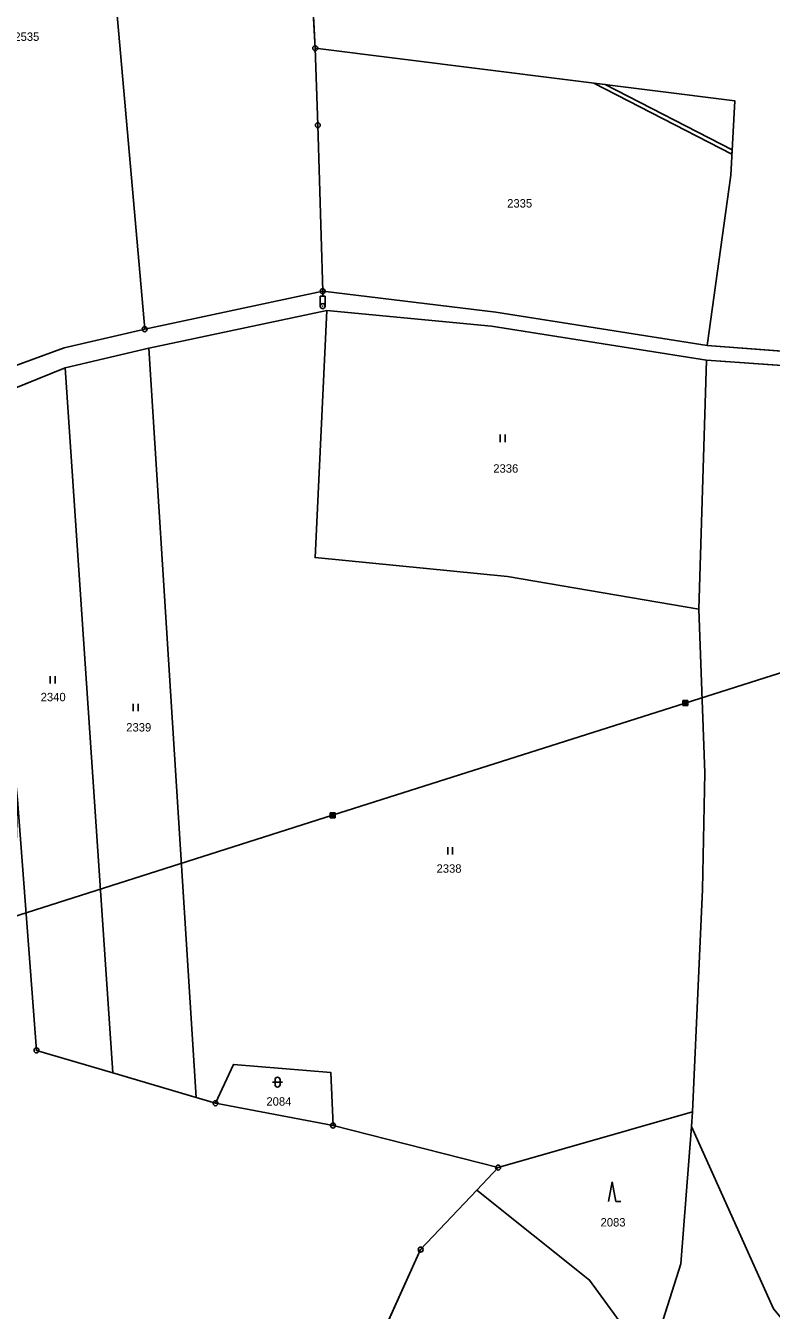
# Model space of a CAD drawing. Extents: x -689422 to -685210, y -987725 to -982160.
# Drawn here: x -688114.9 to -687963.9, y -985398.5 to -985138.3 of the extents above; entities that cross this region are included whole.
import ezdxf

# ---------------------------------------------------------------- set-up
doc = ezdxf.new("R2010")
doc.units = 0
for name, color, linetype in [('KN_Hranice_parcel', 7, 'Continuous'), ('KN_Parcelni cisla', 7, 'Continuous'), ('KN_Polygon parcely', 7, 'Continuous'), ('KN_Pozemkove predmety', 7, 'Continuous'), ('KN_POZEMKY_LESNI POZEMEK', 7, 'Continuous'), ('KN_POZEMKY_ORNA PUDA', 7, 'Continuous'), ('KN_POZEMKY_OSTATNI PLOCHA', 7, 'Continuous'), ('KN_POZEMKY_TTP', 7, 'Continuous'), ('KN_VYUZITI_17_ostatni plocha_ostatni komunikace', 7, 'Continuous'), ('KN_VYUZITI_27_ostatni plocha_neplodna puda', 7, 'Continuous'), ('KN_Věcná břemena k části', 7, 'Continuous'), ('KN_Značky bodu BP', 7, 'Continuous'), ('KN_Značky kultur', 7, 'Continuous')]:
    doc.layers.add(name, color=color, linetype=linetype)

msp = doc.modelspace()

# ---------------------------------------------------------------- linework, layer by layer
at = {"layer": 'KN_Hranice_parcel'}
for p, q in [((-688058.44, -985104.36), (-688056.3, -985142.87)), ((-688054.78, -985192.09), (-688090.83, -985199.79)), ((-688090.02, -985203.6), (-688053.94, -985196)), ((-688106.9, -985207.58), (-688090.02, -985203.6)), ((-688090.02, -985203.6), (-688080.38, -985355.43)), ((-687977.1, -985206.05), (-687978.61, -985256.47)), ((-688127.01, -985215.71), (-688106.9, -985207.58)), ((-688106.9, -985207.58), (-688097.3, -985350.44)), ((-688097.3, -985350.44), (-688080.38, -985355.43)), ((-688080.38, -985355.43), (-688076.49, -985356.58)), ((-688076.49, -985356.58), (-688052.69, -985361.11)), ((-688019.27, -985369.61), (-687979.9, -985358.31)), ((-687979.9, -985358.31), (-687980.13, -985361.3)), ((-688052.69, -985361.11), (-688019.27, -985369.61)), ((-688019.27, -985369.61), (-688023.59, -985374.19)), ((-688000.74, -985392.41), (-688023.59, -985374.19)), ((-687993.48, -985402.39), (-688000.74, -985392.41))]:
    msp.add_line(p, q, dxfattribs=at)
for points in [[(-688090.83, -985199.79), (-688096.64, -985133.05), (-688101.54, -985049.6)], [(-688056.3, -985142.87), (-687971.31, -985153.54), (-687972.15, -985168.6), (-687976.96, -985203.07)], [(-688056.3, -985142.87), (-688055.77, -985158.47), (-688054.78, -985192.09)], [(-687976.96, -985203.07), (-688019.75, -985196.36), (-688054.78, -985192.09)], [(-688053.94, -985196), (-688056.34, -985246.05), (-688017.38, -985249.86), (-687978.61, -985256.47)], [(-688053.94, -985196), (-688020.59, -985199.19), (-687977.1, -985206.05)], [(-688090.83, -985199.79), (-688107.16, -985203.53), (-688125.4, -985210.22)], [(-687891.19, -985213.52), (-687920.91, -985204.87), (-687933.06, -985204.13), (-687954.78, -985204.79), (-687976.96, -985203.07)], [(-687891.73, -985216.23), (-687921.95, -985207.93), (-687933.44, -985207.15), (-687954.97, -985207.64), (-687977.1, -985206.05)], [(-687978.61, -985256.47), (-687977.44, -985289.64), (-687977.85, -985313.31), (-687979.9, -985358.31)], [(-688116.59, -985295.07), (-688112.74, -985345.88), (-688097.3, -985350.44)], [(-688052.69, -985361.11), (-688053.15, -985350.34), (-688072.87, -985348.71), (-688076.49, -985356.58)], [(-687980.13, -985361.3), (-687982.26, -985389.13), (-687988.59, -985409.1)], [(-687980.13, -985361.3), (-687963.48, -985398.25), (-687941.16, -985425.07)], [(-688023.59, -985374.19), (-688034.95, -985386.23), (-688043.57, -985405.26), (-688053.66, -985437.92), (-688078.03, -985506.51)]]:
    msp.add_lwpolyline(points, dxfattribs=at)
at = {"layer": 'KN_Polygon parcely'}
for points in [[(-687971.31, -985153.54), (-687972.15, -985168.6), (-687976.96, -985203.07), (-687954.78, -985204.79), (-687933.06, -985204.13), (-687920.91, -985204.87), (-687891.19, -985213.52), (-687880.52, -985142.35), (-687877.32, -985099.51), (-687865.57, -985059.05), (-687846.61, -985008.56), (-687923.44, -984968.56), (-687938.27, -984962.66), (-687951.09, -984960.09), (-687969.67, -985019.07), (-687973.42, -985046.27), (-687970.54, -985067.74), (-687968.9, -985094.24), (-687969.4, -985118.12), (-688058.44, -985104.36), (-688056.3, -985142.87)], [(-688119.03, -985049.97), (-688129.53, -985107.03), (-688135, -985127.68), (-688136.81, -985131.46), (-688125.4, -985210.22), (-688107.16, -985203.53), (-688090.83, -985199.79), (-688096.64, -985133.05), (-688101.54, -985049.6)], [(-688090.83, -985199.79), (-688054.78, -985192.09), (-688055.77, -985158.47), (-688056.3, -985142.87), (-688058.44, -985104.36), (-688061.23, -985077.78), (-688064.3, -985051.99), (-688081.49, -985050.17), (-688101.54, -985049.6), (-688096.64, -985133.05)], [(-688055.77, -985158.47), (-688054.78, -985192.09), (-688019.75, -985196.36), (-687976.96, -985203.07), (-687972.15, -985168.6), (-687971.31, -985153.54), (-688056.3, -985142.87)], [(-687979.9, -985358.31), (-687977.85, -985313.31), (-687977.44, -985289.64), (-687978.61, -985256.47), (-688017.38, -985249.86), (-688056.34, -985246.05), (-688053.94, -985196), (-688090.02, -985203.6), (-688080.38, -985355.43), (-688076.49, -985356.58), (-688072.87, -985348.71), (-688053.15, -985350.34), (-688052.69, -985361.11), (-688019.27, -985369.61)], [(-687978.61, -985256.47), (-687977.1, -985206.05), (-688020.59, -985199.19), (-688053.94, -985196), (-688056.34, -985246.05), (-688017.38, -985249.86)], [(-688097.3, -985350.44), (-688080.38, -985355.43), (-688090.02, -985203.6), (-688106.9, -985207.58)], [(-687921.95, -985207.93), (-687933.44, -985207.15), (-687954.97, -985207.64), (-687977.1, -985206.05), (-687978.61, -985256.47), (-687977.44, -985289.64), (-687977.85, -985313.31), (-687979.9, -985358.31), (-687980.13, -985361.3), (-687963.48, -985398.25), (-687941.16, -985425.07), (-687933.58, -985402.07), (-687914.54, -985311.84), (-687891.73, -985216.23)], [(-688120.25, -985260.26), (-688116.59, -985295.07), (-688112.74, -985345.88), (-688097.3, -985350.44), (-688106.9, -985207.58), (-688127.01, -985215.71)], [(-688117.94, -985339.46), (-688117.58, -985358), (-688172.09, -985517.46), (-688164.48, -985537.87), (-688164.68, -985551.96), (-688143.55, -985563.59), (-688107.26, -985579.81), (-688098.45, -985557.71), (-688078.03, -985506.51), (-688053.66, -985437.92), (-688043.57, -985405.26), (-688034.95, -985386.23), (-688023.59, -985374.19), (-688019.27, -985369.61), (-688052.69, -985361.11), (-688076.49, -985356.58), (-688080.38, -985355.43), (-688097.3, -985350.44), (-688112.74, -985345.88), (-688116.59, -985295.07)], [(-688052.69, -985361.11), (-688053.15, -985350.34), (-688072.87, -985348.71), (-688076.49, -985356.58)], [(-688023.59, -985374.19), (-688000.74, -985392.41), (-687993.48, -985402.39), (-687988.59, -985409.1), (-687982.26, -985389.13), (-687980.13, -985361.3), (-687979.9, -985358.31), (-688019.27, -985369.61)], [(-687983.9, -985428.09), (-687977.9, -985420.03), (-687964.42, -985433.86), (-687976.45, -985456.42), (-687959.62, -985475.12), (-687943.65, -985460.48), (-687931.93, -985448.63), (-687944.1, -985427.38), (-687941.16, -985425.07), (-687963.48, -985398.25), (-687980.13, -985361.3), (-687982.26, -985389.13), (-687988.59, -985409.1)], [(-688034.95, -985386.23), (-688043.57, -985405.26), (-688053.66, -985437.92), (-688078.03, -985506.51), (-688073.26, -985507.74), (-688090.36, -985559.95), (-688098.45, -985557.71), (-688107.26, -985579.81), (-688118.23, -985605.82), (-688097.2, -985613.53), (-688090.01, -985615.86), (-688069.02, -985566.8), (-688081.55, -985562.39), (-688080.68, -985559.65), (-688052.26, -985568.21), (-688042.86, -985573.48), (-688024.15, -985521.96), (-688044.49, -985515.16), (-688023.71, -985460.48), (-688008.43, -985417.76), (-688005.35, -985411.06), (-687993.48, -985402.39), (-688000.74, -985392.41), (-688023.59, -985374.19)]]:
    msp.add_lwpolyline(points, close=True, dxfattribs=at)
msp.add_lwpolyline([(-687954.78, -985204.79), (-687976.96, -985203.07), (-688019.75, -985196.36), (-688054.78, -985192.09), (-688090.83, -985199.79), (-688107.16, -985203.53), (-688125.4, -985210.22), (-688129.33, -985211.65), (-688174.57, -985295.43), (-688206.76, -985314.33), (-688221.21, -985317.65), (-688227.07, -985328.27), (-688218.55, -985320.97), (-688201.52, -985315.68), (-688171.85, -985297.34), (-688129.38, -985223.29), (-688127.01, -985215.71), (-688106.9, -985207.58), (-688090.02, -985203.6), (-688053.94, -985196), (-688020.59, -985199.19), (-687977.1, -985206.05), (-687954.97, -985207.64)], dxfattribs=at)
at = {"layer": 'KN_Pozemkove predmety'}
for p, q in [((-688055.28, -985193.11), (-688054.28, -985193.11)), ((-688055.28, -985195.11), (-688055.28, -985193.11)), ((-688054.78, -985193.11), (-688054.78, -985192.11)), ((-688054.28, -985195.11), (-688054.28, -985193.11)), ((-687981.36, -985275.53), (-687928.83, -985258.76)), ((-688052.79, -985298.24), (-687981.36, -985275.53)), ((-687981.86, -985275.03), (-687980.86, -985275.03)), ((-687981.86, -985276.03), (-687981.86, -985275.03)), ((-687981.86, -985275.23), (-687980.86, -985275.23)), ((-687981.86, -985275.43), (-687980.86, -985275.43)), ((-687981.86, -985275.63), (-687980.86, -985275.63)), ((-687981.86, -985275.83), (-687980.86, -985275.83)), ((-687981.86, -985276.03), (-687980.86, -985276.03)), ((-687981.66, -985276.03), (-687981.66, -985275.03)), ((-687981.46, -985276.03), (-687981.46, -985275.03)), ((-687981.26, -985276.03), (-687981.26, -985275.03)), ((-687981.06, -985276.03), (-687981.06, -985275.03)), ((-687980.86, -985276.03), (-687980.86, -985275.03)), ((-688143.01, -985326.95), (-688052.79, -985298.24)), ((-688053.29, -985297.74), (-688052.29, -985297.74)), ((-688053.29, -985298.74), (-688053.29, -985297.74)), ((-688053.29, -985297.94), (-688052.29, -985297.94)), ((-688053.29, -985298.14), (-688052.29, -985298.14)), ((-688053.29, -985298.34), (-688052.29, -985298.34)), ((-688053.29, -985298.54), (-688052.29, -985298.54)), ((-688053.29, -985298.74), (-688052.29, -985298.74)), ((-688053.09, -985298.74), (-688053.09, -985297.74)), ((-688052.89, -985298.74), (-688052.89, -985297.74)), ((-688052.69, -985298.74), (-688052.69, -985297.74)), ((-688052.49, -985298.74), (-688052.49, -985297.74)), ((-688052.29, -985298.74), (-688052.29, -985297.74))]:
    msp.add_line(p, q, dxfattribs=at)
for radius in [0.5, 0.0303]:
    msp.add_circle((-688054.78, -985195.11), radius, dxfattribs=at)
at = {"layer": 'KN_POZEMKY_LESNI POZEMEK'}
for p, q in [((-688019.27, -985369.61), (-687979.9, -985358.31)), ((-687979.9, -985358.31), (-687980.13, -985361.3)), ((-687980.13, -985361.3), (-687982.26, -985389.13)), ((-688023.59, -985374.19), (-688019.27, -985369.61)), ((-688000.74, -985392.41), (-688023.59, -985374.19)), ((-687982.26, -985389.13), (-687988.59, -985409.1)), ((-687993.48, -985402.39), (-688000.74, -985392.41))]:
    msp.add_line(p, q, dxfattribs=at)
at = {"layer": 'KN_POZEMKY_ORNA PUDA'}
for p, q in [((-688056.3, -985142.87), (-688058.44, -985104.36)), ((-688058.44, -985104.36), (-688056.3, -985142.87)), ((-688090.83, -985199.79), (-688096.64, -985133.05)), ((-688096.64, -985133.05), (-688090.83, -985199.79)), ((-688056.3, -985142.87), (-687971.31, -985153.54)), ((-688055.77, -985158.47), (-688056.3, -985142.87)), ((-687971.31, -985153.54), (-688056.3, -985142.87)), ((-688056.3, -985142.87), (-688055.77, -985158.47)), ((-687971.31, -985153.54), (-687972.15, -985168.6)), ((-687972.15, -985168.6), (-687971.31, -985153.54)), ((-688054.78, -985192.09), (-688055.77, -985158.47)), ((-688055.77, -985158.47), (-688054.78, -985192.09)), ((-687972.15, -985168.6), (-687976.96, -985203.07)), ((-687976.96, -985203.07), (-687972.15, -985168.6)), ((-688054.78, -985192.09), (-688090.83, -985199.79)), ((-688019.75, -985196.36), (-688054.78, -985192.09)), ((-687976.96, -985203.07), (-688019.75, -985196.36)), ((-688090.83, -985199.79), (-688107.16, -985203.53)), ((-688107.16, -985203.53), (-688125.4, -985210.22)), ((-687954.78, -985204.79), (-687976.96, -985203.07))]:
    msp.add_line(p, q, dxfattribs=at)
at = {"layer": 'KN_POZEMKY_OSTATNI PLOCHA'}
for p, q in [((-688090.83, -985199.79), (-688054.78, -985192.09)), ((-688054.78, -985192.09), (-688019.75, -985196.36)), ((-688053.94, -985196), (-688090.02, -985203.6)), ((-688020.59, -985199.19), (-688053.94, -985196)), ((-688019.75, -985196.36), (-687976.96, -985203.07)), ((-688107.16, -985203.53), (-688090.83, -985199.79)), ((-687977.1, -985206.05), (-688020.59, -985199.19)), ((-688125.4, -985210.22), (-688107.16, -985203.53)), ((-688090.02, -985203.6), (-688106.9, -985207.58)), ((-687976.96, -985203.07), (-687954.78, -985204.79)), ((-687954.97, -985207.64), (-687977.1, -985206.05)), ((-688106.9, -985207.58), (-688127.01, -985215.71)), ((-688076.49, -985356.58), (-688072.87, -985348.71)), ((-688072.87, -985348.71), (-688053.15, -985350.34)), ((-688053.15, -985350.34), (-688052.69, -985361.11)), ((-688052.69, -985361.11), (-688076.49, -985356.58))]:
    msp.add_line(p, q, dxfattribs=at)
at = {"layer": 'KN_POZEMKY_TTP'}
for p, q in [((-688090.02, -985203.6), (-688053.94, -985196)), ((-688053.94, -985196), (-688056.34, -985246.05)), ((-688056.34, -985246.05), (-688053.94, -985196)), ((-688053.94, -985196), (-688020.59, -985199.19)), ((-688020.59, -985199.19), (-687977.1, -985206.05)), ((-688106.9, -985207.58), (-688090.02, -985203.6)), ((-688080.38, -985355.43), (-688090.02, -985203.6)), ((-688090.02, -985203.6), (-688080.38, -985355.43)), ((-687977.1, -985206.05), (-687978.61, -985256.47)), ((-687978.61, -985256.47), (-687977.1, -985206.05)), ((-687977.1, -985206.05), (-687954.97, -985207.64)), ((-688127.01, -985215.71), (-688106.9, -985207.58)), ((-688106.9, -985207.58), (-688097.3, -985350.44)), ((-688097.3, -985350.44), (-688106.9, -985207.58)), ((-688056.34, -985246.05), (-688017.38, -985249.86)), ((-688017.38, -985249.86), (-688056.34, -985246.05)), ((-688017.38, -985249.86), (-687978.61, -985256.47)), ((-687978.61, -985256.47), (-688017.38, -985249.86)), ((-687978.61, -985256.47), (-687977.44, -985289.64)), ((-687977.44, -985289.64), (-687978.61, -985256.47)), ((-687977.44, -985289.64), (-687977.85, -985313.31)), ((-687977.85, -985313.31), (-687977.44, -985289.64)), ((-688112.74, -985345.88), (-688116.59, -985295.07)), ((-688116.59, -985295.07), (-688112.74, -985345.88)), ((-687977.85, -985313.31), (-687979.9, -985358.31)), ((-687979.9, -985358.31), (-687977.85, -985313.31)), ((-688097.3, -985350.44), (-688112.74, -985345.88)), ((-688112.74, -985345.88), (-688097.3, -985350.44)), ((-688072.87, -985348.71), (-688076.49, -985356.58)), ((-688053.15, -985350.34), (-688072.87, -985348.71)), ((-688080.38, -985355.43), (-688097.3, -985350.44)), ((-688097.3, -985350.44), (-688080.38, -985355.43)), ((-688052.69, -985361.11), (-688053.15, -985350.34)), ((-688076.49, -985356.58), (-688080.38, -985355.43)), ((-688080.38, -985355.43), (-688076.49, -985356.58)), ((-688076.49, -985356.58), (-688052.69, -985361.11)), ((-687979.9, -985358.31), (-688019.27, -985369.61)), ((-687980.13, -985361.3), (-687979.9, -985358.31)), ((-688019.27, -985369.61), (-688052.69, -985361.11)), ((-688052.69, -985361.11), (-688019.27, -985369.61)), ((-687982.26, -985389.13), (-687980.13, -985361.3)), ((-687963.48, -985398.25), (-687980.13, -985361.3)), ((-687980.13, -985361.3), (-687963.48, -985398.25)), ((-688019.27, -985369.61), (-688023.59, -985374.19)), ((-688023.59, -985374.19), (-688034.95, -985386.23)), ((-688034.95, -985386.23), (-688023.59, -985374.19)), ((-688023.59, -985374.19), (-688000.74, -985392.41)), ((-688034.95, -985386.23), (-688043.57, -985405.26)), ((-688043.57, -985405.26), (-688034.95, -985386.23)), ((-687988.59, -985409.1), (-687982.26, -985389.13)), ((-688000.74, -985392.41), (-687993.48, -985402.39))]:
    msp.add_line(p, q, dxfattribs=at)
at = {"layer": 'KN_VYUZITI_17_ostatni plocha_ostatni komunikace'}
for p, q in [((-688090.83, -985199.79), (-688054.78, -985192.09)), ((-688054.78, -985192.09), (-688019.75, -985196.36)), ((-688053.94, -985196), (-688090.02, -985203.6)), ((-688020.59, -985199.19), (-688053.94, -985196)), ((-688019.75, -985196.36), (-687976.96, -985203.07)), ((-688107.16, -985203.53), (-688090.83, -985199.79)), ((-687977.1, -985206.05), (-688020.59, -985199.19)), ((-688125.4, -985210.22), (-688107.16, -985203.53)), ((-688090.02, -985203.6), (-688106.9, -985207.58)), ((-687976.96, -985203.07), (-687954.78, -985204.79)), ((-687954.97, -985207.64), (-687977.1, -985206.05)), ((-688106.9, -985207.58), (-688127.01, -985215.71))]:
    msp.add_line(p, q, dxfattribs=at)
at = {"layer": 'KN_VYUZITI_27_ostatni plocha_neplodna puda'}
for p, q in [((-688076.49, -985356.58), (-688072.87, -985348.71)), ((-688072.87, -985348.71), (-688053.15, -985350.34)), ((-688053.15, -985350.34), (-688052.69, -985361.11)), ((-688052.69, -985361.11), (-688076.49, -985356.58))]:
    msp.add_line(p, q, dxfattribs=at)
at = {"layer": 'KN_Věcná břemena k části'}
msp.add_lwpolyline([(-687971.91, -985164.33), (-687971.86, -985163.48), (-687997.58, -985150.24), (-687999.89, -985149.95)], close=True, dxfattribs=at)
at = {"layer": 'KN_Značky bodu BP'}
for centre, radius in [((-688056.3, -985142.87), 0.5), ((-688056.3, -985142.87), 0.0303), ((-688055.77, -985158.47), 0.5), ((-688055.77, -985158.47), 0.0303), ((-688054.78, -985192.09), 0.5), ((-688054.78, -985192.09), 0.0303), ((-688090.83, -985199.79), 0.5), ((-688090.83, -985199.79), 0.0303), ((-688112.74, -985345.88), 0.5), ((-688112.74, -985345.88), 0.0303), ((-688076.49, -985356.58), 0.5), ((-688076.49, -985356.58), 0.0303), ((-688052.69, -985361.11), 0.5), ((-688052.69, -985361.11), 0.0303), ((-688019.27, -985369.61), 0.5), ((-688019.27, -985369.61), 0.0303), ((-688034.95, -985386.23), 0.5), ((-688034.95, -985386.23), 0.0303)]:
    msp.add_circle(centre, radius, dxfattribs=at)
at = {"layer": 'KN_Značky kultur'}
for p, q in [((-688018.85, -985222.65), (-688018.85, -985221.15)), ((-688017.85, -985222.65), (-688017.85, -985221.15)), ((-688109.95, -985271.59), (-688109.95, -985270.09)), ((-688108.95, -985271.59), (-688108.95, -985270.09)), ((-688093.16, -985277.19), (-688093.16, -985275.69)), ((-688092.16, -985277.19), (-688092.16, -985275.69)), ((-688029.47, -985306.21), (-688029.47, -985304.71)), ((-688028.47, -985306.21), (-688028.47, -985304.71)), ((-688064.92, -985352.31), (-688062.92, -985352.31)), ((-688064.42, -985351.81), (-688064.42, -985352.81)), ((-688063.42, -985352.81), (-688063.42, -985351.81)), ((-687996.15, -985372.5), (-687996.9, -985376.5)), ((-687995.4, -985376.5), (-687996.15, -985372.5)), ((-687995.4, -985376.5), (-687994.4, -985376.5))]:
    msp.add_line(p, q, dxfattribs=at)
for centre, start, end in [((-688063.92, -985351.81), 0, 180), ((-688063.92, -985352.81), 180, 359.9879)]:
    msp.add_arc(centre, 0.5, start, end, dxfattribs=at)

# ---------------------------------------------------------------- texts
at = {"layer": 'KN_Parcelni cisla'}
for s, p in [('2535', (-688117.22, -985141.38)), ('2335', (-688017.43, -985175.14)), ('2336', (-688020.24, -985228.85)), ('2340', (-688111.89, -985275.15)), ('2339', (-688094.56, -985281.28)), ('2338', (-688031.73, -985309.89)), ('2084', (-688066.18, -985357.07)), ('2083', (-687998.52, -985381.55))]:
    msp.add_text(s, height=1.7, dxfattribs=at).set_placement(p)

doc.saveas('drawing.dxf')
